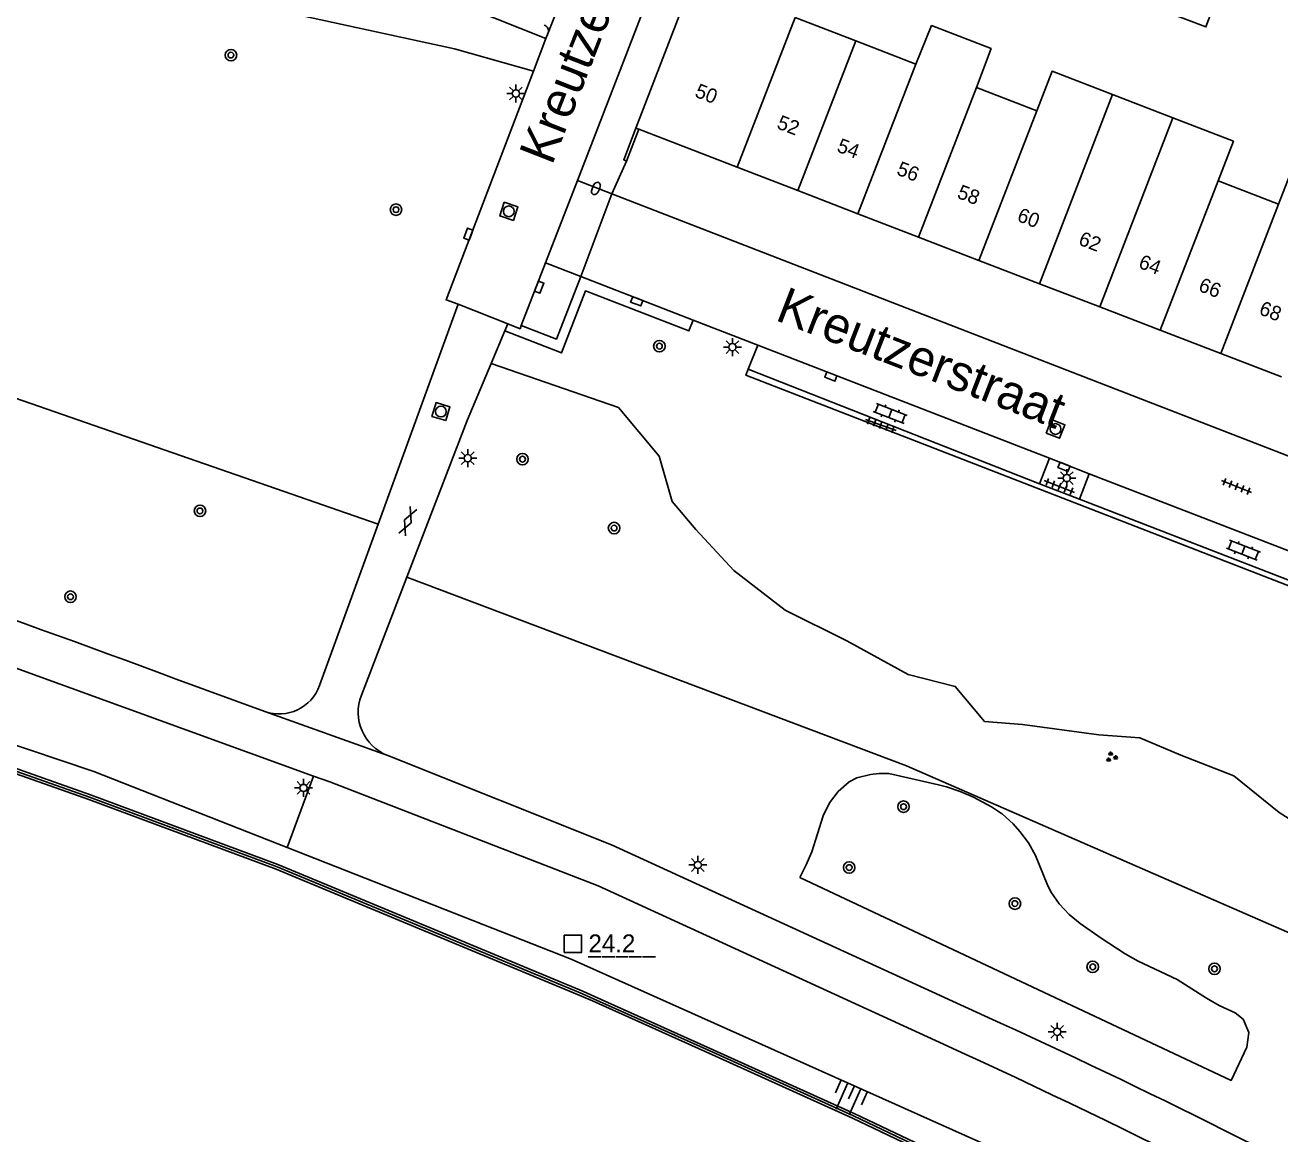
# Model space of a CAD drawing. Extents: x 132999 to 136000, y 398499 to 400501.
# Drawn here: x 134331.8 to 134419, y 398887.6 to 398964.6 of the extents above; entities that cross this region are included whole.
import ezdxf

# ---------------------------------------------------------------- set-up
doc = ezdxf.new("R2010")
doc.units = 0
for name, color, linetype in [('gg-afsc-muur', 7, 'Continuous'), ('gg-anno-huisnummerreeks BGT', 7, 'Continuous'), ('gg-anno-openbare ruimte label', 7, 'Continuous'), ('gg-bbg-gedigitaliseerde bebouwing', 7, 'Continuous'), ('gg-bbg-gedigitaliseerde bijgebouw', 7, 'Continuous'), ('gg-bbg-hoofdgebouw', 7, 'Continuous'), ('gg-bbg-tussenscheiding', 7, 'Continuous'), ('gg-knt-BGT kruinlijn', 7, 'Continuous'), ('gg-knt-verharding', 7, 'Continuous'), ('gg-knt-verharding nz', 7, 'Continuous'), ('gt-anno-nummer hm paal', 7, 'Continuous'), ('gt-grn-groengrens', 7, 'Continuous'), ('gt-grn-vlakafsluiter', 7, 'Continuous'), ('gt-grn-weggrens', 7, 'Continuous'), ('gt-symb-boom', 7, 'Continuous'), ('gt-symb-brandkraan', 7, 'Continuous'), ('gt-symb-gesloten verharding', 7, 'Continuous'), ('gt-symb-groenvak', 7, 'Continuous'), ('gt-symb-hm paal', 7, 'Continuous'), ('gt-symb-klinker verharding', 7, 'Continuous'), ('gt-symb-kolk', 7, 'Continuous'), ('gt-symb-lichtmast', 7, 'Continuous'), ('gt-symb-rioolschacht', 7, 'Continuous'), ('gt-symb-talud symbool', 7, 'Continuous'), ('gt-symb-tegel verharding', 7, 'Continuous'), ('gx-grn-maaiveld', 7, 'Continuous')]:
    doc.layers.add(name, color=color, linetype=linetype)

# ---------------------------------------------------------------- blocks, each defined once
blk = doc.blocks.new('gt0-LMAST')
at = {"layer": 'gt-symb-lichtmast'}
for p, q in [((-0.182, 0.173), (-0.447, 0.438)), ((-0.005, 0.246), (-0.005, 0.621)), ((0.172, 0.173), (0.437, 0.438)), ((-0.255, -0.004), (-0.63, -0.004)), ((-0.182, -0.181), (-0.447, -0.446)), ((-0.005, -0.254), (-0.005, -0.629)), ((0.437, -0.446), (0.172, -0.181)), ((0.245, -0.004), (0.62, -0.004))]:
    blk.add_line(p, q, dxfattribs=at)
blk.add_circle((-0.005, -0.004), 0.25, dxfattribs=at)
blk = doc.blocks.new('gt0-BOOM')
at = {"layer": 'gt-symb-boom'}
for radius in [0.4, 0.2]:
    blk.add_circle((0, 0), radius, dxfattribs=at)
blk = doc.blocks.new('gt0-KOLK')
at = {"layer": 'gt-symb-kolk'}
blk.add_lwpolyline([(0, 0), (0.375, 0), (0.375, 0.4), (-0.375, 0.4), (-0.375, 0), (0, 0)], dxfattribs=at)
blk = doc.blocks.new('gt0-RS')
at = {"layer": 'gt-symb-rioolschacht'}
blk.add_lwpolyline([(-0.5, -0.5), (0.5, -0.5), (0.5, 0.5), (-0.5, 0.5)], close=True, dxfattribs=at)
blk.add_circle((0, 0), 0.375, dxfattribs=at)
blk = doc.blocks.new('gt0-BR')
at = {"layer": 'gt-symb-brandkraan'}
for centre, radius, start, end in [((-0.244, 0), 0.206, 107.56694, 252.43307), ((0.599, -2.664), 3, 106.89205, 107.56694), ((0, -0.691), 0.938, 73.10799, 106.89205), ((-0.599, -2.664), 3, 72.43309, 73.10799), ((0.244, 0), 0.206, 287.56695, 72.43309), ((0.599, 2.664), 3, 252.43307, 253.10797), ((0, 0.691), 0.938, 253.10797, 286.89206), ((-0.599, 2.664), 3, 286.89206, 287.56695)]:
    blk.add_arc(centre, radius, start, end, dxfattribs=at)
blk = doc.blocks.new('gt0-KL1')
at = {"layer": 'gt-symb-klinker verharding'}
for p, q in [((-1.15, 0.3), (1.15, 0.3)), ((-1, -0.3), (-1, 0.3)), ((-0.5, 0.3), (-0.5, 0.45)), ((0, -0.3), (0, 0.3)), ((0.5, 0.3), (0.5, 0.45)), ((1, -0.3), (1, 0.3)), ((-1.15, -0.3), (1.15, -0.3)), ((-0.5, -0.45), (-0.5, -0.3)), ((0.5, -0.45), (0.5, -0.3))]:
    blk.add_line(p, q, dxfattribs=at)
blk = doc.blocks.new('gt0-GESVH1')
at = {"layer": 'gt-symb-gesloten verharding'}
for p, q in [((-0.992, -0.261), (0.008, 0.239)), ((0.008, -0.261), (-0.992, 0.239)), ((0.008, 0.239), (1.008, -0.261)), ((1.008, 0.239), (0.008, -0.261))]:
    blk.add_line(p, q, dxfattribs=at)
blk = doc.blocks.new('gt0-TEG1')
at = {"layer": 'gt-symb-tegel verharding'}
for p, q in [((-1.125, 0), (1.125, 0)), ((-0.9, -0.25), (-0.9, 0.25)), ((-0.45, -0.25), (-0.45, 0.25)), ((0, -0.25), (0, 0.25)), ((0.45, -0.25), (0.45, 0.25)), ((0.9, -0.25), (0.9, 0.25))]:
    blk.add_line(p, q, dxfattribs=at)
blk = doc.blocks.new('gt0-HMpaal')
at = {"layer": 'gt-symb-hm paal'}
blk.add_lwpolyline([(-0.6, 0.6), (0.6, 0.6), (0.6, -0.6), (-0.6, -0.6)], close=True, dxfattribs=at)
blk = doc.blocks.new('gt0-TALUD_1')
at = {"layer": 'gt-symb-talud symbool'}
for p, q in [((-1, -1), (-1, 0)), ((-0.5, -2), (-0.5, 0)), ((0, -1), (0, 0)), ((0.5, -2), (0.5, 0)), ((1, -1), (1, 0))]:
    blk.add_line(p, q, dxfattribs=at)
blk = doc.blocks.new('gt0-GRVAK')
at = {"layer": 'gt-symb-groenvak'}
for p, q in [((-0.11, 0.189), (-0.228, 0.24)), ((-0.182, 0.153), (0.088, 0.153)), ((-0.091, 0.211), (-0.156, 0.322)), ((-0.047, 0.214), (-0.047, 0.393)), ((-0.004, 0.211), (0.061, 0.322)), ((0.015, 0.189), (0.133, 0.24)), ((0.262, -0.052), (0.197, 0.059)), ((0.305, -0.049), (0.305, 0.13)), ((0.349, -0.052), (0.414, 0.059)), ((-0.245, -0.228), (-0.363, -0.177)), ((-0.318, -0.264), (-0.047, -0.264)), ((-0.226, -0.206), (-0.291, -0.095)), ((-0.183, -0.203), (-0.183, -0.024)), ((-0.139, -0.206), (-0.074, -0.095)), ((-0.12, -0.228), (-0.002, -0.177)), ((0.243, -0.074), (0.125, -0.023)), ((0.17, -0.11), (0.441, -0.11)), ((0.368, -0.074), (0.486, -0.023))]:
    blk.add_line(p, q, dxfattribs=at)

msp = doc.modelspace()

# ---------------------------------------------------------------- linework, layer by layer
at = {"layer": 'gg-afsc-muur'}
msp.add_line((134373.59, 398955.112), (134374.446, 398957.319), dxfattribs=at)
for points in [[(134373.59, 398955.112), (134373.39, 398955.207), (134374.23, 398957.402)], [(134321.777, 398916.074), (134336.3, 398910.948), (134349.315, 398906.105), (134358.443, 398902.317), (134370.521, 398897.293), (134371.292, 398896.957), (134379.108, 398893.44), (134389.355, 398888.812), (134402.271, 398882.666), (134414.672, 398876.404), (134429.51, 398868.501), (134432.176, 398867.014)]]:
    msp.add_lwpolyline(points, dxfattribs=at)
at = {"layer": 'gg-bbg-gedigitaliseerde bebouwing'}
for p, q in [((134407.334, 398959.734), (134411.531, 398958.113)), ((134414.666, 398953.738), (134418.863, 398952.116))]:
    msp.add_line(p, q, dxfattribs=at)
for points in [[(134407.334, 398959.734), (134403.137, 398961.356), (134402.074, 398958.605)], [(134411.531, 398958.113), (134415.73, 398956.49), (134414.666, 398953.738)], [(134418.863, 398952.116), (134419.997, 398955.05), (134424.203, 398953.424), (134423.069, 398950.49)]]:
    msp.add_lwpolyline(points, dxfattribs=at)
at = {"layer": 'gg-bbg-gedigitaliseerde bijgebouw'}
msp.add_lwpolyline([(134415.566, 398969.059), (134413.815, 398964.431), (134410.999, 398965.497), (134412.749, 398970.124), (134415.566, 398969.059)], dxfattribs=at)
at = {"layer": 'gg-bbg-hoofdgebouw'}
for p, q in [((134374.23, 398957.402), (134378.253, 398967.812)), ((134385.284, 398965.094), (134389.514, 398963.459)), ((134389.514, 398963.459), (134393.679, 398961.85)), ((134397.877, 398960.227), (134402.074, 398958.605)), ((134374.23, 398957.402), (134374.446, 398957.319)), ((134374.446, 398957.319), (134381.261, 398954.693)), ((134381.261, 398954.693), (134385.489, 398953.063)), ((134385.489, 398953.063), (134389.658, 398951.456)), ((134389.658, 398951.456), (134393.859, 398949.838)), ((134393.859, 398949.838), (134398.058, 398948.219)), ((134398.058, 398948.219), (134402.257, 398946.601)), ((134402.257, 398946.601), (134406.455, 398944.983)), ((134406.455, 398944.983), (134410.654, 398943.365)), ((134410.654, 398943.365), (134414.853, 398941.747)), ((134414.853, 398941.747), (134419.063, 398940.124))]:
    msp.add_line(p, q, dxfattribs=at)
msp.add_lwpolyline([(134393.679, 398961.85), (134394.768, 398964.52), (134398.904, 398962.926), (134397.877, 398960.227)], dxfattribs=at)
at = {"layer": 'gg-bbg-tussenscheiding'}
for p, q in [((134381.261, 398954.693), (134385.284, 398965.094)), ((134389.514, 398963.459), (134385.489, 398953.063)), ((134389.658, 398951.456), (134393.679, 398961.85)), ((134393.859, 398949.838), (134397.877, 398960.227)), ((134402.257, 398946.601), (134407.334, 398959.734)), ((134398.058, 398948.219), (134402.074, 398958.605)), ((134406.455, 398944.983), (134411.531, 398958.113)), ((134410.654, 398943.365), (134414.666, 398953.738)), ((134414.853, 398941.747), (134418.863, 398952.116))]:
    msp.add_line(p, q, dxfattribs=at)
at = {"layer": 'gg-knt-BGT kruinlijn'}
for p, q in [((134336.581, 398912.73), (134302.951, 398924)), ((134350.024, 398907.452), (134336.581, 398912.73)), ((134369.741, 398899.71), (134350.024, 398907.452)), ((134404.011, 398884.38), (134369.741, 398899.71))]:
    msp.add_line(p, q, dxfattribs=at)
at = {"layer": 'gg-knt-verharding'}
for p, q in [((134370.174, 398953.776), (134381.791, 398983.835)), ((134368.146, 398964.023), (134367.991, 398963.617)), ((134367.991, 398963.617), (134367.127, 398961.357)), ((134372.571, 398952.85), (134373.59, 398955.112)), ((134367.958, 398948.042), (134370.174, 398953.776)), ((134442.541, 398925.71), (134372.571, 398952.85)), ((134366.276, 398943.691), (134367.958, 398948.042)), ((134378.207, 398944.073), (134370.421, 398947.09)), ((134356.342, 398929.9), (134361.89, 398945.17)), ((134361.89, 398945.17), (134365.341, 398943.82)), ((134365.341, 398943.82), (134365.131, 398943.318)), ((134382.692, 398942.335), (134378.207, 398944.073)), ((134365.131, 398943.318), (134364.181, 398941.055)), ((134382.041, 398940.658), (134382.692, 398942.335)), ((134402.953, 398934.484), (134382.692, 398942.335)), ((134402.267, 398932.713), (134382.041, 398940.658)), ((134402.953, 398934.484), (134402.267, 398932.713)), ((134405.723, 398933.41), (134402.953, 398934.484)), ((134405.723, 398933.41), (134405.036, 398931.64)), ((134426.003, 398925.551), (134405.723, 398933.41)), ((134402.267, 398932.713), (134405.036, 398931.64)), ((134405.036, 398931.64), (134425.317, 398923.781)), ((134352.273, 398918.7), (134356.342, 398929.9)), ((134358.327, 398926.223), (134355.167, 398918.029)), ((134324.892, 398922.194), (134351.851, 398912.416)), ((134342.315, 398919.141), (134348.459, 398916.899))]:
    msp.add_line(p, q, dxfattribs=at)
for points in [[(134367.127, 398961.357), (134361.051, 398945.47), (134361.89, 398945.17)], [(134370.421, 398947.09), (134368.71, 398942.75), (134366.276, 398943.691)], [(134365.341, 398943.82), (134366.19, 398943.47), (134366.276, 398943.691)], [(134364.181, 398941.055), (134362.521, 398937.1), (134358.327, 398926.223)], [(134425.317, 398923.781), (134425.19, 398923.454), (134381.878, 398940.238), (134382.041, 398940.658)], [(134357, 398913.83), (134372.541, 398907.63), (134399.554, 398895.264)], [(134351.851, 398912.416), (134352.971, 398912.01), (134371.611, 398904.8), (134395.598, 398893.805)]]:
    msp.add_lwpolyline(points, dxfattribs=at)
for centre, radius, start, end in [((134367.738, 398964.148), 0.427, 343.0294, 73.23825), ((134098.218, 398269.048), 694.409, 69.419881, 72.732605), ((134349.457, 398919.724), 2.996, 250.54358, 340.0105), ((134358.205, 398916.855), 3.256, 158.87687, 248.2888), ((134193.519, 398445.308), 494.885, 61.13718, 65.39696), ((134156.541, 398372.288), 573.696, 60.951901, 65.37387)]:
    msp.add_arc(centre, radius, start, end, dxfattribs=at)
at = {"layer": 'gg-knt-verharding nz'}
msp.add_lwpolyline([(134376.398, 398985.331), (134370.396, 398969.756), (134368.146, 398964.023)], dxfattribs=at)
at = {"layer": 'gt-grn-groengrens'}
msp.add_line((134350.024, 398907.452), (134351.851, 398912.416), dxfattribs=at)
for points in [[(134367.991, 398963.617), (134362.569, 398965.785), (134371.137, 398987.858), (134375.959, 398985.887), (134375.661, 398985.159)], [(134356.342, 398929.9), (134283.945, 398955.037), (134172.12, 398975.37), (134133.326, 398982.449), (134117.101, 398985.273)], [(134348.831, 398965.69), (134361.646, 398962.911), (134367.127, 398961.357)], [(134365.131, 398943.318), (134369.066, 398941.797), (134370.729, 398946.096), (134377.915, 398943.318), (134378.207, 398944.073)], [(134364.181, 398941.055), (134373.015, 398938.003), (134375.846, 398934.627), (134376.762, 398931.471), (134378.391, 398929.536), (134381.037, 398926.685), (134384.6, 398923.936), (134388.875, 398921.798), (134393.15, 398919.456), (134396.408, 398918.642), (134398.444, 398916.198), (134401.09, 398915.994), (134406.383, 398915.282), (134409.233, 398915.078), (134412.084, 398913.856), (134415.748, 398912.431), (134418.904, 398909.885), (134421.652, 398908.154)], [(134358.327, 398926.223), (134393.038, 398913.128), (134423.268, 398899.936)], [(134385.612, 398905.359), (134386.069, 398906.248), (134386.463, 398907.161), (134387.229, 398909.654), (134387.675, 398910.55), (134388.277, 398911.341), (134389.041, 398912.004), (134389.566, 398912.287), (134390.534, 398912.531), (134391.096, 398912.585), (134391.793, 398912.594), (134395.241, 398911.81), (134395.802, 398911.669), (134396.749, 398911.352), (134397.669, 398910.953), (134398.925, 398910.285), (134399.685, 398909.766), (134400.432, 398909.102), (134400.908, 398908.574), (134401.503, 398907.767), (134401.993, 398906.893), (134402.786, 398904.912), (134403.053, 398904.371), (134403.622, 398903.549), (134404.328, 398902.807), (134405.098, 398902.166), (134406.534, 398901.162), (134408.214, 398900.073), (134409.11, 398899.568), (134411.825, 398898.282), (134413.856, 398896.982), (134414.731, 398896.477), (134415.852, 398895.966), (134416.412, 398895.525), (134416.792, 398894.599), (134416.661, 398893.586), (134415.573, 398891.285), (134385.612, 398905.359)]]:
    msp.add_lwpolyline(points, dxfattribs=at)
at = {"layer": 'gt-grn-vlakafsluiter'}
msp.add_line((134372.571, 398952.85), (134370.421, 398947.09), dxfattribs=at)
at = {"layer": 'gt-grn-weggrens'}
for p, q in [((134372.571, 398952.85), (134370.174, 398953.776)), ((134367.958, 398948.042), (134370.421, 398947.09)), ((134348.459, 398916.899), (134357, 398913.83))]:
    msp.add_line(p, q, dxfattribs=at)
at = {"layer": 'gx-grn-maaiveld'}
for points in [[(134321.72, 398915.908), (134336.24, 398910.783), (134349.251, 398905.942), (134358.376, 398902.155), (134370.452, 398897.132), (134371.221, 398896.797), (134379.036, 398893.28), (134389.281, 398888.653), (134402.194, 398882.509), (134414.591, 398876.249), (134429.426, 398868.347), (134432.145, 398866.831)], [(134432.207, 398867.197), (134429.594, 398868.654), (134414.752, 398876.56), (134402.348, 398882.823), (134389.428, 398888.971), (134379.18, 398893.599), (134371.363, 398897.117), (134370.589, 398897.454), (134358.51, 398902.478), (134349.379, 398906.268), (134336.359, 398911.112), (134321.833, 398916.239)]]:
    msp.add_lwpolyline(points, dxfattribs=at)

# ---------------------------------------------------------------- block references
at = {"layer": 'gt-symb-boom'}
for p in [(134346.113, 398962.473), (134375.865, 398942.261), (134366.357, 398934.416), (134343.962, 398930.826), (134372.72, 398929.632), (134334.968, 398924.864), (134392.823, 398910.287), (134389.047, 398906.06), (134400.558, 398903.558), (134405.96, 398899.168), (134414.415, 398899.029)]:
    msp.add_blockref('gt0-BOOM', p, dxfattribs=at)
at = {"layer": 'gt-symb-boom', "rotation": 158.90078774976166}
msp.add_blockref('gt0-BOOM', (134357.575, 398951.741), dxfattribs=at)
at = {"layer": 'gt-symb-brandkraan', "rotation": -114.25908445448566}
msp.add_blockref('gt0-BR', (134371.46, 398953.213), dxfattribs=at)
at = {"layer": 'gt-symb-gesloten verharding', "rotation": 66.7938854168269}
msp.add_blockref('gt0-GESVH1', (134358.379, 398930.1), dxfattribs=at)
at = {"layer": 'gt-symb-groenvak'}
msp.add_blockref('gt0-GRVAK', (134407.249, 398913.728), dxfattribs=at)
at = {"layer": 'gt-symb-hm paal'}
msp.add_blockref('gt0-HMpaal', (134369.86, 398900.77), dxfattribs=at)
at = {"layer": 'gt-symb-klinker verharding'}
for p, rotation in [((134391.898, 398937.595), -21.173331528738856), ((134416.423, 398928.091), -21.1733315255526)]:
    msp.add_blockref('gt0-KL1', p, dxfattribs=dict(at, rotation=rotation))
at = {"layer": 'gt-symb-kolk'}
for p, rotation in [((134362.786, 398949.969), 69.20927472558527), ((134367.335, 398946.431), -111.1526452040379), ((134374.361, 398945.563), 158.82053177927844), ((134387.848, 398940.338), 158.82666847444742), ((134404.037, 398934.064), 158.64562263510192)]:
    msp.add_blockref('gt0-KOLK', p, dxfattribs=dict(at, rotation=rotation))
at = {"layer": 'gt-symb-lichtmast'}
for p in [(134365.907, 398959.812), (134380.94, 398942.202), (134362.558, 398934.485), (134404.157, 398933.109), (134351.153, 398911.591), (134378.534, 398906.243), (134403.501, 398894.663)]:
    msp.add_blockref('gt0-LMAST', p, dxfattribs=at)
at = {"layer": 'gt-symb-rioolschacht'}
for p, rotation in [((134365.408, 398951.625), 71.99992540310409), ((134360.694, 398937.722), 72.90569440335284), ((134403.377, 398936.513), -21.173331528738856)]:
    msp.add_blockref('gt0-RS', p, dxfattribs=dict(at, rotation=rotation))
at = {"layer": 'gt-symb-talud symbool', "xscale": 1.0004249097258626, "yscale": 1.0004249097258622, "rotation": -24.131125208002}
msp.add_blockref('gt0-TALUD_1', (134389.408, 398890.912), dxfattribs=at)
at = {"layer": 'gt-symb-tegel verharding'}
for p, rotation in [((134391.241, 398936.791), -19.52271266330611), ((134403.645, 398932.519), 158.82666847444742), ((134415.938, 398932.517), -21.58865227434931)]:
    msp.add_blockref('gt0-TEG1', p, dxfattribs=dict(at, rotation=rotation))

# ---------------------------------------------------------------- texts
at = {"layer": 'gg-anno-huisnummerreeks BGT'}
for s, rotation, p in [('50', 338.9, (134378.263, 398959.6)), ('52', 338.9, (134383.957, 398957.406)), ('54', 338.9, (134388.125, 398955.799)), ('56', 339, (134392.275, 398954.197)), ('58', 338.9, (134396.477, 398952.581)), ('60', 338.9, (134400.64, 398950.976)), ('62', 338.9, (134404.904, 398949.333)), ('64', 338.9, (134409.072, 398947.727)), ('66', 338.9, (134413.236, 398946.122)), ('68', 338.9, (134417.442, 398944.501))]:
    msp.add_text(s, height=1, rotation=rotation, dxfattribs=at).set_placement(p)
at = {"layer": 'gg-anno-openbare ruimte label'}
for rotation, p in [(68.6, (134368.403, 398954.765)), (338.8, (134383.835, 398944.096))]:
    msp.add_text('Kreutzerstraat', height=2.5, rotation=rotation, dxfattribs=at).set_placement(p)
at = {"layer": 'gt-anno-nummer hm paal'}
msp.add_text('24.2', height=1.25, dxfattribs=at).set_placement((134370.941, 398900.166))
at = {"layer": 'gt-symb-hm paal'}
msp.add_text('_____', height=1.25, dxfattribs=at).set_placement((134370.941, 398900.166))

doc.saveas('drawing.dxf')
